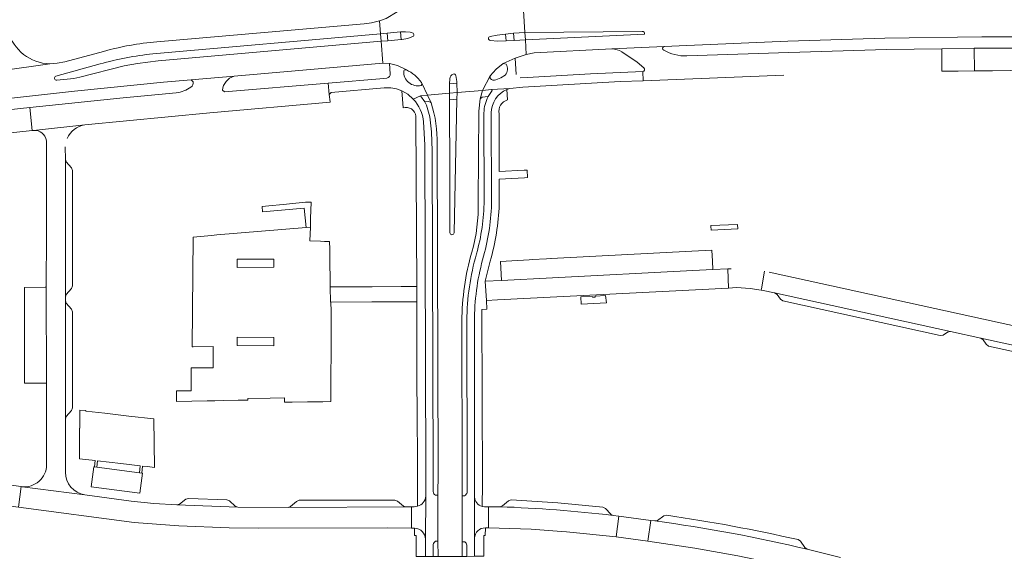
# Model space of a CAD drawing. Header units: metres. Extents: x 166325 to 190320, y 381923 to 404576.
# Tile 292 of 656: x 173926 to 174184, y 387149 to 387289. Entities that reach past the tile are written whole.
import ezdxf

# ---------------------------------------------------------------- set-up
doc = ezdxf.new("R2010")
doc.units = ezdxf.units.M
for name, color, linetype, lineweight in [('B-WE-VH-VERHARDING_ASFALT-GV', 8, 'Continuous', 18), ('B-WE-VH-VERHARDING_BETONSTRAATSTEEN-GV', 8, 'Continuous', 18), ('B-WE-VH-VERHARDING_STRAATBAKSTEEN-GV', 8, 'Continuous', 18)]:
    doc.layers.add(name, color=color, linetype=linetype, lineweight=lineweight)

msp = doc.modelspace()

# ---------------------------------------------------------------- linework, layer by layer
at = {"layer": 'B-WE-VH-VERHARDING_ASFALT-GV', "flags": 128}
for points in [[(174025.943, 387292.308), (174024.669, 387290.788), (174021.774, 387289.123), (174020.099, 387288.429), (174020.309, 387285.079), (174022.052, 387285.246), (174025.54, 387285.543), (174026.866, 387285.59), (174028.123, 387285.515), (174028.85, 387285.24)], [(174053.102, 387285.012), (174055.194, 387285.224), (174058.138, 387285.428), (174057.776, 387291.194), (174056.749, 387291.216), (174055.269, 387291.379), (174052.116, 387292.019), (174051.562, 387292.118)], [(174243.091, 387291.113), (174237.628, 387290.88), (174227.401, 387290.847), (174217.208, 387291.108), (174201.976, 387291.199), (174180.775, 387291.107), (174171.057, 387291.065), (174151.017, 387290.977), (174139.794, 387291.047), (174129.773, 387291.856), (174057.776, 387291.194), (174058.138, 387285.428), (174088.867, 387285.698)], [(174089.432, 387284.961), (174058.259, 387283.471), (174058.465, 387279.645), (174060.565, 387280.044), (174080.935, 387281.111), (174094.629, 387281.739), (174100.595, 387281.988), (174126.994, 387283.162), (174152.443, 387283.941), (174177.879, 387284.259), (174201.325, 387284.3), (174226.733, 387283.996), (174243.093, 387283.71), (174243.091, 387291.113)], [(173960.645, 387279.842), (174020.309, 387285.079), (174020.099, 387288.429), (174017.994, 387287.948), (174016.052, 387287.72), (173961.729, 387282.963)], [(174028.935, 387284.45), (174027.456, 387283.853), (174025.933, 387283.592), (174025.7, 387283.581), (174022.235, 387283.267), (174020.512, 387283.115), (174020.925, 387277.356), (174022.65, 387277.278), (174024.766, 387276.774), (174027.096, 387275.614)], [(174049.03, 387284.39), (174050.922, 387284.755), (174053.102, 387285.012)], [(173831.488, 387255.331), (173843.195, 387257.259), (173845.625, 387257.677), (173854.371, 387259.135), (173860.757, 387260.184), (173864.19, 387260.787), (173894.78, 387264.987), (173904.695, 387266.115), (173940.179, 387269.995), (173963.506, 387272.363), (173970.704, 387272.985), (173981.953, 387273.974), (174020.925, 387277.356), (174020.512, 387283.115), (173962.066, 387277.99), (173956.649, 387277.313), (173953.137, 387276.657), (173941.541, 387273.712), (173939.993, 387273.387), (173935.527, 387272.898)], [(174040.04, 387274.146), (174040.322, 387272.596), (174040.33, 387272.116), (174040.38, 387269.655), (174047.046, 387270.218), (174049.031, 387274.036), (174050.628, 387275.827), (174052.468, 387277.277), (174055.553, 387278.705), (174058.465, 387279.645), (174058.259, 387283.471), (174055.336, 387283.331), (174053.195, 387283.223), (174051.089, 387283.133), (174049.08, 387283.322)], [(173947.748, 387280.456), (173937.668, 387277.741), (173935.586, 387277.363), (173933.71, 387277.185), (173907.762, 387273.541), (173887.649, 387271.242), (173880.163, 387270.234), (173877.495, 387269.875), (173800.664, 387257.467), (173778.245, 387254.077), (173780.09, 387245.211), (173792.835, 387247.855), (173797.268, 387248.774), (173800.094, 387249.361), (173823.227, 387253.777), (173826.589, 387254.504), (173831.488, 387255.331)], [(174055.826, 387274.403), (174055.553, 387278.705), (174052.468, 387277.277), (174053.209, 387277.141)], [(173935.285, 387273.963), (173946.85, 387277.162)], [(174027.096, 387275.614), (174024.766, 387276.774), (174022.65, 387277.278), (174022.856, 387274.588)], [(174021.984, 387273.431), (174021.201, 387273.365), (174006.579, 387272.128), (174006.916, 387269.189), (174007.372, 387269.707), (174021.289, 387270.865), (174022.155, 387270.919), (174023.021, 387270.887), (174024.5, 387270.634), (174025.916, 387270.134), (174027.518, 387269.198), (174028.89, 387267.949), (174030.81, 387268.841), (174032.672, 387268.995), (174031.159, 387272.094)], [(174031.058, 387272.309), (174031.159, 387272.094), (174032.672, 387268.995), (174038.37, 387269.5), (174038.431, 387271.982), (174038.457, 387273.278)], [(174049.085, 387273.312), (174049.031, 387274.036), (174047.046, 387270.218), (174049.401, 387270.42), (174054.23, 387270.741), (174057.602, 387271.063), (174083.104, 387272.527)], [(174052.955, 387274.258), (174051.838, 387273.542), (174050.545, 387273.017)], [(174083.104, 387272.527), (174089.137, 387272.764), (174089.027, 387275.194), (174075.326, 387274.555), (174058.819, 387273.598), (174056.923, 387273.488)], [(174053.41, 387270.49), (174054.23, 387270.741), (174049.401, 387270.42), (174049.573, 387270.174), (174049.011, 387269.406), (174048.528, 387268.588)], [(174031.92, 387267.211), (174030.81, 387268.841), (174028.89, 387267.949)], [(174038.511, 387232.939), (174038.469, 387247.87), (174038.378, 387267.775), (174038.37, 387269.5), (174032.672, 387268.995), (174033.574, 387267.005)], [(174046.401, 387267.979), (174047.046, 387270.218), (174040.38, 387269.655), (174040.343, 387267.918), (174039.602, 387232.875)], [(174034.106, 387165.014), (174034.108, 387170.017), (174033.852, 387254.401), (174033.721, 387259.358), (174033.284, 387263.321), (174032.349, 387266.376), (174031.92, 387267.211)], [(174045.923, 387241.035), (174046.076, 387264.782), (174046.401, 387267.979)], [(174047.416, 387264.346), (174047.488, 387241.339)], [(174031.556, 387261.976), (174031.943, 387255.991), (174032.176, 387170.024), (174032.206, 387163.83), (174032.105, 387152.54), (174032.105, 387148.025), (174034.143, 387148.027), (174034.144, 387151.163)], [(174035.157, 387256.002), (174035.396, 387169.973), (174035.379, 387164.047), (174035.381, 387151.999), (174035.385, 387148.029), (174041.744, 387148.037), (174041.742, 387151.868), (174041.701, 387163.941), (174041.714, 387169.129), (174041.627, 387209.685)], [(174042.938, 387150.993), (174042.942, 387148.039), (174044.94, 387148.041), (174044.93, 387152.812), (174044.963, 387163.565), (174044.956, 387169.468), (174044.906, 387210.674)], [(174034.738, 387152.01), (174035.381, 387151.999), (174035.379, 387164.047), (174034.736, 387164.05)], [(174042.339, 387163.934), (174041.701, 387163.941), (174041.742, 387151.868), (174042.375, 387151.876)]]:
    msp.add_lwpolyline(points, dxfattribs=at)
for points in [[(174025.54, 387285.543), (174022.052, 387285.246), (174022.235, 387283.267), (174025.7, 387283.581)], [(174055.194, 387285.224), (174053.102, 387285.012), (174053.195, 387283.223), (174055.336, 387283.331)], [(174040.33, 387272.116), (174038.431, 387271.982), (174038.37, 387269.5), (174040.38, 387269.655)]]:
    msp.add_lwpolyline(points, close=True, dxfattribs=at)
at = {"layer": 'B-WE-VH-VERHARDING_ASFALT-GV'}
for points in [[(174028.85, 387285.24, -0.3711923), (174028.935, 387284.45)], [(174049.08, 387283.322, -0.8345594), (174049.03, 387284.39)], [(173961.729, 387282.963, 0.0466434), (173947.748, 387280.456)], [(173946.85, 387277.162, -0.0395455), (173960.645, 387279.842)], [(174053.209, 387277.141, -0.3568222), (174052.955, 387274.258)], [(174022.856, 387274.588, -0.39467), (174021.984, 387273.431)], [(174030.947, 387271.541, -0.5058489), (174026.403, 387275.323)], [(174027.096, 387275.614, -0.1235354), (174031.058, 387272.309)], [(174038.457, 387273.278, -0.2857528), (174039.379, 387274.494)], [(174039.379, 387274.494, -0.4784344), (174040.04, 387274.146)], [(174050.545, 387273.017, -0.2974527), (174049.085, 387273.312)], [(174031.159, 387272.094, -0.3010878), (174030.947, 387271.541)], [(174048.528, 387268.588, 0.1144264), (174047.416, 387264.346)], [(174049.348, 387264.347, -0.2972503), (174053.41, 387270.49)], [(174033.574, 387267.005, -0.084232), (174035.157, 387256.002)], [(174047.33, 387226.794, 0.062406), (174049.43, 387241.292)], [(174039.602, 387232.875, -0.9682958), (174038.511, 387232.939)], [(174042.98, 387164.817, -0.2268935), (174042.339, 387163.934)], [(174034.144, 387151.163, -0.2099581), (174034.738, 387152.01)], [(174042.375, 387151.876, -0.236622), (174042.938, 387150.993)]]:
    msp.add_lwpolyline(points, format="xyb", dxfattribs=at)
at = {"layer": 'B-WE-VH-VERHARDING_BETONSTRAATSTEEN-GV'}
for points in [[(173933.71, 387277.185, -0.3277319), (173922.744, 387285.776)], [(174080.935, 387281.111, -0.1496251), (174083.54, 387280.311)], [(174094.496, 387280.762, -0.7091162), (174094.629, 387281.739)], [(174100.528, 387279.261, -0.134549), (174094.496, 387280.762)], [(174089.327, 387276.144, -0.650628), (174089.027, 387275.194)], [(174092.164, 387157.328, -0.0247897), (174132.103, 387149.897)], [(174129.706, 387152.415, 0.0196917), (174095.285, 387158.815)]]:
    msp.add_lwpolyline(points, format="xyb", dxfattribs=at)
at = {"layer": 'B-WE-VH-VERHARDING_BETONSTRAATSTEEN-GV', "flags": 128}
for points in [[(174094.629, 387281.739), (174080.935, 387281.111)], [(174167.334, 387281.167), (174152.875, 387280.92), (174127.274, 387280.19), (174100.528, 387279.261)], [(174167.385, 387275.247), (174167.334, 387281.167)], [(174083.54, 387280.311), (174087.509, 387277.67), (174089.327, 387276.144)], [(173907.762, 387273.541), (173933.71, 387277.185)], [(174089.027, 387275.194), (174089.137, 387272.764), (174125.937, 387274.208)], [(174112.192, 387223.478), (174111.288, 387223.431), (174111.49, 387218.399), (174113.601, 387218.506), (174117.168, 387218.311), (174120.059, 387217.835), (174120.114, 387218.148), (174120.944, 387222.831)], [(174120.944, 387222.831), (174120.114, 387218.148), (174120.059, 387217.835), (174120.576, 387217.749), (174123.55, 387217.13), (174169.669, 387206.982), (174177.577, 387205.252), (174213.186, 387197.429), (174217.042, 387196.569), (174217.111, 387196.895), (174218.091, 387201.487), (174122.15, 387222.545)], [(174081.244, 387158.788), (174080.623, 387159.081), (174079.249, 387160.622), (174078.551, 387160.968), (174066.737, 387162.08), (174054.587, 387162.827), (174053.845, 387162.58), (174052.274, 387161.241)], [(174052.274, 387161.241), (174051.61, 387161.044)], [(174095.285, 387158.815), (174094.537, 387158.635), (174092.848, 387157.461), (174092.164, 387157.328)], [(174132.103, 387149.897), (174131.489, 387150.322), (174130.348, 387151.995), (174129.706, 387152.415)]]:
    msp.add_lwpolyline(points, dxfattribs=at)
for points in [[(174175.815, 387281.312), (174167.334, 387281.167), (174167.385, 387275.247), (174171.632, 387275.302), (174175.881, 387275.35)], [(174243.04, 387280.687), (174228.594, 387280.977), (174202.998, 387281.341), (174175.815, 387281.312), (174175.881, 387275.35), (174180.63, 387275.39), (174185.381, 387275.421), (174202.699, 387275.385), (174234.54, 387274.865), (174242.85, 387274.66)], [(173928.426, 387265.726), (173919.474, 387264.78), (173920.2, 387258.756), (173929.031, 387259.686)], [(173937.998, 387251.497), (173937.79, 387252.138), (173937.779, 387216.087), (173937.992, 387216.723), (173939.385, 387218.299), (173939.661, 387219.018), (173939.678, 387249.221), (173939.415, 387249.942)], [(174002.145, 387240.874), (174000.684, 387240.918), (173994.813, 387240.319), (173991.097, 387239.94), (173989.292, 387239.756), (173989.419, 387238.366), (174000.362, 387239.327), (174000.877, 387234.287), (174001.948, 387234.378), (174002.017, 387236.637)], [(174007.355, 387212.34), (174007.343, 387214.712), (174007.217, 387214.711), (174007.157, 387218.681), (174007.124, 387220.851), (174007.062, 387224.95), (174007.006, 387228.606), (174006.975, 387230.607), (174005.637, 387230.646), (174004.612, 387230.676), (174001.838, 387230.758), (174001.948, 387234.378), (174000.877, 387234.287), (173977.446, 387232.312), (173976.044, 387232.184), (173971.229, 387231.761), (173970.963, 387203.02), (173971.252, 387203.02), (173976.47, 387203.026), (173976.479, 387197.494), (173970.727, 387197.49), (173970.755, 387191.465), (173966.878, 387191.465), (173966.887, 387190.142), (173966.896, 387188.665), (173970.938, 387188.738), (173974.878, 387188.808), (173976.909, 387188.844), (173979.102, 387188.918), (173983.045, 387188.954), (173985.588, 387188.977), (173985.58, 387189.41), (173991.391, 387189.543), (173995.189, 387189.63), (173995.204, 387188.429), (173997.157, 387188.457), (174001.178, 387188.514), (174005.198, 387188.571), (174007.342, 387188.601), (174007.344, 387190.19), (174007.347, 387192.427), (174007.352, 387196.421), (174007.357, 387200.412), (174007.394, 387204.426), (174007.375, 387208.383)], [(174107.276, 387225.475), (174107.128, 387228.322), (174101.83, 387228.046), (174065.062, 387226.134), (174064.9, 387226.125), (174063.797, 387226.063), (174060.075, 387225.856), (174059.276, 387225.811), (174051.737, 387225.391), (174052.057, 387220.349), (174065.378, 387221.092), (174102.119, 387222.967), (174107.393, 387223.234)], [(173992.344, 387223.833), (173982.757, 387223.802), (173982.749, 387225.951), (173992.337, 387225.974)], [(174111.288, 387223.431), (174107.393, 387223.234), (174102.119, 387222.967), (174065.378, 387221.092), (174052.057, 387220.349), (174047.724, 387220.189), (174048.047, 387215.141), (174050.975, 387215.328), (174111.49, 387218.399)], [(173932.778, 387218.59), (173932.511, 387218.587), (173927.033, 387218.523), (173927.027, 387193.469), (173932.503, 387193.477), (173932.794, 387193.468)], [(174029.827, 387218.779), (174025.747, 387218.767), (174018.097, 387218.743), (174007.157, 387218.681), (174007.217, 387214.711), (174007.343, 387214.712), (174018.088, 387214.742), (174025.733, 387214.763), (174029.804, 387214.749)], [(174123.55, 387217.13), (174124.238, 387216.662), (174125.099, 387215.448), (174125.725, 387215.017), (174166.908, 387205.945), (174167.677, 387206.077), (174168.876, 387206.855), (174169.669, 387206.982)], [(173938.016, 387214.397), (173937.8, 387215.078), (173937.782, 387184.056), (173937.993, 387184.7), (173939.379, 387186.284), (173939.639, 387187.002), (173939.645, 387212.138), (173939.38, 387212.878)], [(174079.275, 387216.399), (174076.589, 387216.268), (174076.581, 387216.028), (174075.828, 387215.995), (174075.8, 387216.212), (174072.823, 387216.074), (174072.904, 387214.187), (174079.484, 387214.521)], [(173982.81, 387203.287), (173982.816, 387205.475), (173992.396, 387205.442), (173992.395, 387203.263)], [(174177.577, 387205.252), (174178.229, 387204.781), (174178.931, 387203.637), (174179.555, 387203.169), (174210.516, 387196.405), (174211.282, 387196.552), (174212.407, 387197.291), (174213.186, 387197.429)], [(173957.795, 387169.864), (173957.172, 387169.945), (173945.994, 387171.392), (173945.379, 387171.472), (173945.231, 387171.491), (173944.556, 387166.282), (173957.303, 387164.597), (173957.944, 387169.845)], [(173926.196, 387166.31), (173917.36, 387167.506), (173916.61, 387162.078), (173925.506, 387160.912)], [(173967.625, 387161.702), (173966.985, 387161.527), (173982.955, 387160.945), (173982.256, 387161.172), (173980.756, 387162.582), (173980.059, 387162.889), (173970.055, 387163.232), (173969.312, 387163.007)], [(174012.643, 387162.774), (173999.024, 387162.739), (173998.308, 387162.463), (173996.784, 387161.095), (173996.097, 387160.882), (174026.994, 387160.978), (174026.332, 387161.196), (174024.767, 387162.539), (174024.043, 387162.803)], [(174091.176, 387157.459), (174082.73, 387158.589), (174082.02, 387153.132), (174090.363, 387152.04)]]:
    msp.add_lwpolyline(points, close=True, dxfattribs=at)
at = {"layer": 'B-WE-VH-VERHARDING_STRAATBAKSTEEN-GV', "flags": 128}
for points in [[(174020.512, 387283.115), (174020.309, 387285.079), (173960.645, 387279.842)], [(174028.85, 387285.24), (174028.123, 387285.515), (174026.866, 387285.59), (174025.54, 387285.543), (174025.7, 387283.581), (174025.933, 387283.592), (174027.456, 387283.853), (174028.935, 387284.45)], [(174049.08, 387283.322), (174051.089, 387283.133), (174053.195, 387283.223), (174053.102, 387285.012)], [(174088.867, 387285.698), (174058.138, 387285.428)], [(174058.138, 387285.428), (174058.259, 387283.471), (174089.432, 387284.961)], [(173935.527, 387272.898), (173939.993, 387273.387), (173941.541, 387273.712), (173953.137, 387276.657), (173956.649, 387277.313), (173962.066, 387277.99), (174020.512, 387283.115)], [(174053.209, 387277.141), (174052.468, 387277.277), (174050.628, 387275.827), (174049.031, 387274.036), (174049.085, 387273.312)], [(173981.953, 387273.974), (173970.704, 387272.985), (173971.271, 387272.486)], [(174038.457, 387273.278), (174038.431, 387271.982), (174040.33, 387272.116), (174040.322, 387272.596), (174040.04, 387274.146)], [(174006.916, 387269.189), (174006.579, 387272.128), (173979.47, 387269.815), (173978.919, 387270.274)], [(174031.159, 387272.094), (174031.058, 387272.309)], [(173966.818, 387269.604), (173952.94, 387268.268), (173928.426, 387265.726), (173929.031, 387259.686), (173929.4, 387259.725), (173942.858, 387261.169), (173975.653, 387264.375), (174007.146, 387267.177), (174007.145, 387267.187), (174006.916, 387269.189)], [(174028.89, 387267.949), (174027.518, 387269.198), (174025.916, 387270.134), (174026.04, 387267.894), (174026.292, 387265.666), (174026.824, 387265.715)], [(174048.528, 387268.588), (174046.916, 387268.461), (174046.401, 387267.979), (174046.076, 387264.782), (174045.923, 387241.035)], [(174053.574, 387267.747), (174053.41, 387270.49)], [(174033.574, 387267.005), (174032.95, 387267.319), (174031.92, 387267.211), (174032.349, 387266.376), (174033.284, 387263.321), (174033.721, 387259.358), (174033.852, 387254.401), (174034.108, 387170.017), (174034.106, 387165.014)], [(174040.343, 387267.918), (174038.378, 387267.775), (174038.469, 387247.87), (174038.511, 387232.939)], [(174039.602, 387232.875), (174040.343, 387267.918)], [(174029.579, 387262.911), (174029.827, 387218.784), (174029.827, 387218.779), (174029.804, 387214.749), (174029.87, 387190.289), (174029.887, 387189.491), (174029.972, 387169.052), (174030.015, 387161.179)], [(174049.348, 387264.347), (174049.43, 387241.292)], [(174051.421, 387246.961), (174058.035, 387247.342), (174058.834, 387247.388), (174058.721, 387249.345), (174057.923, 387249.298), (174051.415, 387248.924), (174051.383, 387259.554), (174051.38, 387260.551), (174051.369, 387264.104)], [(173942.858, 387261.169), (173929.4, 387259.725)], [(174031.943, 387255.991), (174031.556, 387261.976)], [(173932.806, 387257.039), (173932.797, 387234.798), (173932.794, 387232.395), (173932.778, 387218.59), (173932.794, 387193.468), (173932.796, 387192.666), (173932.846, 387175.083), (173932.852, 387172.797), (173932.855, 387171.987)], [(173937.8, 387215.078), (173937.779, 387216.087), (173937.79, 387252.138), (173937.756, 387255.455)], [(174032.206, 387163.83), (174032.176, 387170.024), (174031.943, 387255.991)], [(174034.736, 387164.05), (174035.379, 387164.047), (174035.396, 387169.973), (174035.157, 387256.002)], [(174051.408, 387240.253), (174051.437, 387241.266), (174051.421, 387246.961)], [(174046.912, 387161.14), (174047.042, 387166.956), (174046.873, 387212.785), (174048.181, 387212.874), (174048.047, 387215.141), (174047.724, 387220.189), (174049.061, 387225.45)], [(173937.829, 387170.106), (173937.816, 387173.936), (173937.782, 387184.056), (173937.8, 387215.078)], [(174041.627, 387209.685), (174041.714, 387169.129), (174041.701, 387163.941), (174042.339, 387163.934)], [(174042.98, 387164.817), (174043.012, 387169.381), (174042.922, 387209.867)], [(174044.906, 387210.674), (174044.956, 387169.468), (174044.963, 387163.565)], [(173926.426, 387166.284), (173942.871, 387164.151)], [(174032.105, 387152.54), (174032.206, 387163.83)], [(174044.963, 387163.565), (174044.93, 387152.812)], [(174030.015, 387161.179), (174029.124, 387161.02), (174028.469, 387160.994), (174028.47, 387155.464), (174029.242, 387155.452)], [(174048.589, 387161.008), (174047.555, 387161.05), (174046.912, 387161.14)], [(174047.809, 387155.498), (174048.633, 387155.502), (174048.589, 387161.008)], [(174051.61, 387161.044), (174049.583, 387161.004), (174048.589, 387161.008), (174048.633, 387155.502), (174059.793, 387155.139), (174066.634, 387154.657), (174069.03, 387154.44), (174082.02, 387153.132), (174082.73, 387158.589)], [(174082.73, 387158.589), (174081.244, 387158.788)], [(174092.164, 387157.328), (174091.176, 387157.459), (174090.363, 387152.04), (174102.655, 387150.153), (174113.963, 387148.198), (174124.413, 387145.981), (174135.305, 387143.469), (174136.694, 387143.119), (174141.837, 387141.762), (174155.141, 387137.91), (174167.807, 387133.839)], [(174029.242, 387155.452), (174029.252, 387153.491), (174029.666, 387153.488), (174029.67, 387148.022), (174032.105, 387148.025), (174032.105, 387152.54)], [(174047.78, 387153.493), (174047.809, 387155.498)], [(174034.144, 387151.163), (174034.143, 387148.027), (174035.385, 387148.029), (174035.381, 387151.999)], [(174035.381, 387151.999), (174034.738, 387152.01)], [(174044.93, 387152.812), (174044.94, 387148.041), (174047.362, 387148.045), (174047.353, 387153.478), (174047.78, 387153.493)], [(174042.375, 387151.876), (174041.742, 387151.868)], [(174041.742, 387151.868), (174041.744, 387148.037), (174042.942, 387148.039), (174042.938, 387150.993)], [(174140.856, 387147.739), (174132.103, 387149.897)]]:
    msp.add_lwpolyline(points, dxfattribs=at)
at = {"layer": 'B-WE-VH-VERHARDING_STRAATBAKSTEEN-GV'}
for points in [[(174089.432, 387284.961, 0.5279714), (174088.867, 387285.698)], [(173935.285, 387273.963, 0.9220037), (173935.527, 387272.898)], [(173978.919, 387270.274, -0.2990051), (173981.953, 387273.974)], [(174027.096, 387275.614, 0.4198645), (174026.403, 387275.323)], [(173970.678, 387271.101, -0.1248033), (173966.818, 387269.604)], [(173971.271, 387272.486, -0.2594109), (173970.678, 387271.101)], [(174026.824, 387265.715, -0.4955407), (174029.579, 387262.911)], [(174031.556, 387261.976, 0.1754085), (174028.89, 387267.949)], [(174051.369, 387264.104, -0.3796179), (174053.574, 387267.747)], [(173938.233, 387257.639, -0.2628671), (173942.858, 387261.169)], [(173929.4, 387259.725, -0.4026536), (173932.806, 387257.039)], [(174045.923, 387241.035, -0.0761436), (174044.246, 387227.762)], [(174045.475, 387227.364, 0.062654), (174047.488, 387241.339)], [(174049.061, 387225.45, 0.0586889), (174051.408, 387240.253)], [(174044.246, 387227.762, 0.0694794), (174041.627, 387209.685)], [(174042.922, 387209.867, -0.0685181), (174045.475, 387227.364)], [(174047.33, 387226.794, 0.0629302), (174044.906, 387210.674)], [(173932.855, 387171.987, -0.4372817), (173926.426, 387166.284)], [(173942.871, 387164.151, -0.3777274), (173937.829, 387170.106)], [(174034.106, 387165.014, 0.2450003), (174034.736, 387164.05)], [(174032.206, 387163.83, -0.3222526), (174030.015, 387161.179)], [(174044.963, 387163.565, 0.3152813), (174046.912, 387161.14)], [(174081.244, 387158.788, 0.0197271), (174051.61, 387161.044)], [(174032.105, 387152.54, 0.4051162), (174029.242, 387155.452)], [(174047.809, 387155.498, 0.4010613), (174044.93, 387152.812)]]:
    msp.add_lwpolyline(points, format="xyb", dxfattribs=at)
at = {"layer": 'B-WE-VH-VERHARDING_STRAATBAKSTEEN-GV', "flags": 128}
for points in [[(174032.672, 387268.995), (174030.81, 387268.841), (174031.92, 387267.211), (174032.95, 387267.319), (174033.574, 387267.005)], [(174040.38, 387269.655), (174038.37, 387269.5), (174038.378, 387267.775), (174040.343, 387267.918)], [(174049.401, 387270.42), (174047.046, 387270.218), (174046.401, 387267.979), (174046.916, 387268.461), (174048.528, 387268.588), (174049.011, 387269.406), (174049.573, 387270.174)], [(174113.834, 387235.102), (174106.866, 387234.765), (174106.872, 387234.657), (174106.917, 387233.546), (174113.886, 387233.962)], [(173960.917, 387184.089), (173954.39, 387184.837), (173953.736, 387184.912), (173948.095, 387185.559), (173943.1, 387186.131), (173943.1, 387186.269), (173941.583, 387186.386), (173941.578, 387181.638), (173941.444, 387181.633), (173941.434, 387173.589), (173945.578, 387173.128), (173945.379, 387171.472), (173945.994, 387171.392), (173946.172, 387173.062), (173952.318, 387172.381), (173957.388, 387171.788), (173957.172, 387169.945), (173957.795, 387169.864), (173958.012, 387171.715), (173959.282, 387171.567), (173961.122, 387171.352)], [(174028.469, 387160.994), (174026.994, 387160.978), (173996.097, 387160.882), (173982.955, 387160.945), (173966.985, 387161.527), (173960.965, 387161.927), (173955.001, 387162.528), (173942.871, 387164.151), (173926.426, 387166.284), (173926.196, 387166.31), (173925.506, 387160.912), (173955.776, 387156.941), (173967.519, 387156.021), (173980.708, 387155.521), (173988.381, 387155.414), (174022.03, 387155.489), (174028.47, 387155.464)]]:
    msp.add_lwpolyline(points, close=True, dxfattribs=at)

doc.saveas('drawing.dxf')
